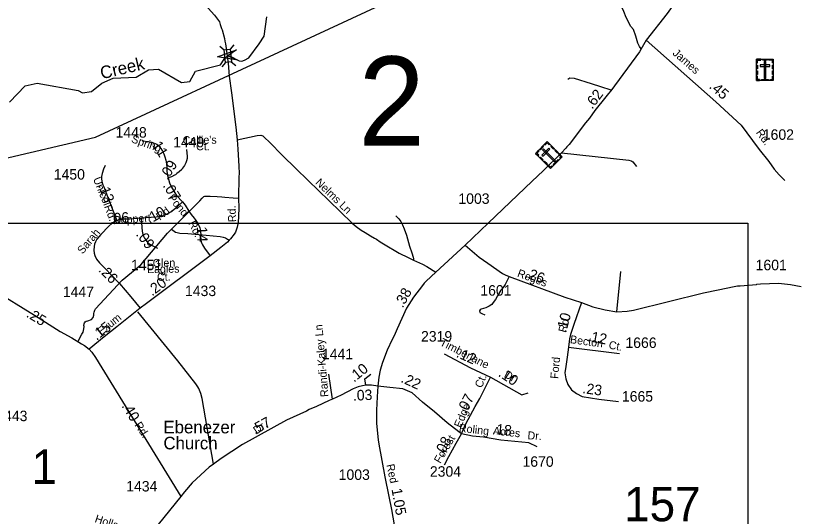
# Model space of a CAD drawing. Extents: x 2220236 to 2384410, y 720751 to 894131.
# Drawn here: x 2309953 to 2319308, y 814659 to 820637 of the extents above; entities that cross this region are included whole.
import ezdxf

# ---------------------------------------------------------------- set-up
doc = ezdxf.new("R2010")
doc.units = 0
doc.layers.add('Default', color=7, linetype='Continuous')

msp = doc.modelspace()

# ---------------------------------------------------------------- linework, layer by layer
at = {"layer": 'Default'}
for p, q in [((2312389.2, 820273.1), (2312442.4, 820229.2)), ((2312556.5, 820289.3), (2312512.7, 820236)), ((2312458.2, 820078.9), (2312414.4, 820025.7)), ((2312526.9, 820085.6), (2312580.2, 820041.7)), ((2317130.7, 817101.6), (2317176, 817580.5)), ((2316550.6, 816679.9), (2317159.9, 816605.3)), ((2313732.9, 816058.3), (2313691.7, 816358.3))]:
    msp.add_line(p, q, dxfattribs=at)
for points in [[(2295924, 816056.1), (2298361.2, 816772.1), (2303102.7, 817354.9), (2310903.7, 819186.1), (2317962.4, 822463)], [(2318332, 821667.1), (2318216.7, 821448.6), (2318102.5, 821232.3), (2318012.8, 821071.8), (2317953, 820977.9), (2317908.1, 820912.7), (2317842.9, 820818.8), (2317728.2, 820663.3), (2317478.6, 820343.2)], [(2311550.3, 821446.6), (2311599.6, 821407.1), (2311652.1, 821363.3), (2311758, 821285.6), (2311937.4, 821089.8), (2312142.8, 820851.6), (2312325.5, 820642.8), (2312384.2, 820564.5), (2312394, 820531.8), (2312410.8, 820481.9), (2312417.1, 820465.9), (2312444.1, 820365.7), (2312451.2, 820330.5), (2312456.8, 820300.9), (2312474.5, 820186.3)], [(2317419.6, 820242), (2317398.7, 820267.5), (2317379.2, 820306.7), (2317356.3, 820391.5), (2317327, 820469.8), (2317297.6, 820505.7), (2317242.2, 820613.4), (2317212.8, 820685.2), (2317186.2, 820747.4), (2317180.6, 820760.2), (2317082.4, 820982.1)], [(2309877.4, 819602.4), (2310066.5, 819797.2), (2310208.6, 819832.5), (2310700.5, 819744.4), (2310750.5, 819713.6), (2310858.6, 819731.1), (2310982.5, 819831.4), (2311115.5, 819892.6), (2311390.5, 819903.8), (2311539.6, 819988.7), (2311655.7, 819996.7), (2311932.5, 819840.7), (2312032.5, 819851.3), (2312097.5, 819975.4), (2312396.7, 820049.6), (2312441.6, 820118.8), (2312459.8, 820140.7), (2312484.1, 820156.5), (2312513.3, 820151.6), (2312620.1, 820098.2), (2312654.1, 820092.1), (2312685.7, 820104.3), (2312736.7, 820134.6), (2312860.6, 820302), (2312917.6, 820393), (2312951.4, 820622.8)], [(2317478.6, 820343.2), (2317399, 820206.7), (2317055.4, 819740.6), (2317029.7, 819708.8), (2316997.9, 819665.9), (2316867, 819504.4), (2316802.2, 819412.6), (2316755.1, 819357.1), (2316560, 819099.1), (2316532.1, 819070.9), (2316520.4, 819054.8), (2316469, 819000.1), (2316251.5, 818786), (2316116.9, 818662.6), (2315592.7, 818161.4), (2315317.4, 817898.3)], [(2317478.6, 820343.2), (2318309.2, 819606.4), (2318613.3, 819330.2), (2318747.2, 819148.3), (2318829.8, 819037.5), (2318943, 818894.4), (2319009.1, 818803.5), (2319065.3, 818737.3), (2319136.4, 818669.5)], [(2312474.5, 820186.3), (2312489.1, 820068.6), (2312502.5, 819914.4), (2312529.2, 819714.5), (2312581.5, 819306.3), (2312595.4, 819154.2), (2312603.8, 819041.6), (2312614.6, 818838.9), (2312619.4, 818750.8), (2312615.8, 818710.9), (2312610.8, 818457.3), (2312615.1, 818339.1), (2312608.5, 818159), (2312603.1, 818152.5), (2312596.3, 818110.9), (2312583.4, 818075.1), (2312576.4, 818052.6), (2312561.3, 818026.6), (2312515.9, 817970.9), (2312501.5, 817955.4), (2312480.7, 817932.9), (2312403.2, 817868.5), (2312275.6, 817769.3)], [(2317060.3, 819747.3), (2316936.5, 819786.7), (2316825.8, 819821.4), (2316622.5, 819885.9), (2316569.6, 819890.9), (2316543.1, 819876)], [(2311462.7, 819141.8), (2311537.6, 819134.8), (2311577.7, 819125.9), (2311617.5, 819111.7), (2311636.1, 819102.4), (2311656.9, 819085.6), (2311670.2, 819071.9), (2311685.5, 819050.8), (2311705, 819019), (2311720, 818986.8), (2311732.9, 818951.8), (2311743.9, 818912.4), (2311752.8, 818867.3), (2311756.3, 818819.9), (2311756.5, 818789.8), (2311761.2, 818745.3), (2311772.6, 818699.8)], [(2312595.4, 819154.2), (2312836.5, 819205), (2312878.3, 819209.3), (2312902.1, 819200.7), (2312923.2, 819183.8), (2312980.9, 819126.1), (2313139.8, 818965.6), (2313297.4, 818812.1), (2313443.7, 818669.9), (2313690.7, 818428.5), (2313967.8, 818161), (2314016.4, 818118.1), (2314075.5, 818077.2), (2314124.7, 818046.3), (2314186.6, 818009.6), (2314235.9, 817980.1), (2314258.4, 817968.8), (2314302, 817937.8), (2314344.2, 817913.9), (2314529.9, 817802.7), (2314636.8, 817749.2), (2314702.3, 817718.9)], [(2311992.9, 819037.9), (2312000.7, 818954.7), (2311998.2, 818932.4), (2311992, 818904), (2311984.4, 818881.2), (2311969.5, 818848.7), (2311945.3, 818817), (2311935.5, 818801.8), (2311904.2, 818772.1), (2311877.8, 818751), (2311861.4, 818738.5), (2311848.2, 818731.9), (2311811.9, 818713.8), (2311772.6, 818699.8)], [(2316469, 819000.1), (2317273.6, 818912.9), (2317301.6, 818903.3), (2317309.8, 818899.2), (2317319.7, 818891.4), (2317364.3, 818837.8)], [(2311019.4, 818846.5), (2310999.2, 818802.3), (2310984.2, 818754.1), (2310977.7, 818716.6), (2310977.1, 818690.3), (2310981.3, 818660.3), (2310986.9, 818639.6), (2310993.5, 818617.8), (2311004.1, 818592.4), (2311047.3, 818475.9), (2311118.2, 818303.5), (2311161.5, 818193.2)], [(2311772.6, 818699.8), (2311789.8, 818640.2), (2311810.8, 818588), (2311850.6, 818521.8), (2311874.1, 818489.8), (2311945, 818413.8)], [(2311814.5, 818088.5), (2312149.2, 818427.9), (2312178.9, 818456.1), (2312200.5, 818477.5), (2312209.9, 818481.3), (2312223.9, 818482.7), (2312273.2, 818481.3), (2312357.6, 818478.5), (2312413.9, 818474.2), (2312450.4, 818470), (2312550.3, 818460.2), (2312610.8, 818457.3)], [(2311451.7, 818222), (2311629.7, 818233.3), (2311681.1, 818239.8), (2311721.2, 818251.9), (2311751.9, 818266.9), (2311803.7, 818296.6), (2311881.6, 818354.8), (2311945, 818413.8)], [(2311945, 818413.8), (2311974.2, 818375.9), (2312019.4, 818303.9), (2312046.8, 818263.6), (2312081.4, 818218.4), (2312093.6, 818203.7), (2312110.9, 818180.9), (2312124.5, 818161.8), (2312135, 818140.7), (2312143.9, 818124), (2312151.5, 818103.2), (2312155.7, 818088), (2312158.3, 818072.8), (2312160.8, 818051.7), (2312161.6, 818024.2), (2312160.8, 817993.4), (2312161.6, 817973.9), (2312163.7, 817955.3), (2312168.4, 817935.8), (2312174.3, 817918.3), (2312182.7, 817899.2), (2312205.5, 817861), (2312275.6, 817769.3)], [(2311161.5, 818193.2), (2311134.9, 818180.5), (2311102.2, 818156.8), (2311062.9, 818124.6), (2310970.8, 818025), (2310923.2, 817967.8), (2310904.3, 817936.5), (2310894.4, 817909.4), (2310889.5, 817880.6), (2310886.2, 817837.8), (2310890.3, 817802.4), (2310898.6, 817775.2), (2310915.7, 817727.9), (2310954.5, 817685.8), (2310986.1, 817652.2), (2311015.1, 817620.5), (2311100.9, 817533.1), (2311193.6, 817437.2), (2311326.6, 817280.3), (2311439.6, 817142.9)], [(2311161.5, 818193.2), (2311226.5, 818210.2), (2311316.4, 818212.5), (2311451.7, 818222)], [(2311451.7, 818222), (2311460.5, 818107), (2311463.1, 818062.8), (2311466.6, 818043), (2311471.2, 818024.8), (2311479.5, 818003.1), (2311489.7, 817981.6), (2311501.2, 817962.5), (2311517.7, 817941.7), (2311539.5, 817920.6), (2311566.5, 817900.8), (2311645.5, 817860.6)], [(2314491.2, 818245.5), (2314526.4, 818213.1), (2314550.3, 818179.3), (2314568.6, 818141.3), (2314591.1, 818093.4), (2314617.8, 818016), (2314655.8, 817886.5), (2314681.1, 817803.4), (2314696.6, 817754.1), (2314700.8, 817734.4), (2314702.3, 817718.9)], [(2299633.7, 818158.8), (2318694.1, 818158.8), (2318694.1, 801601.3), (2299633.7, 801601.3), (2299633.7, 818158.8)], [(2310699.5, 816748.9), (2310742.8, 816833.6), (2310758.6, 816859.6), (2310768.1, 816899.8), (2310771.9, 816925.8), (2310767.7, 816939.6), (2310769.6, 816957.7), (2310773.6, 816967.9), (2310783.4, 816981.9), (2310793.1, 816987.9), (2310815.1, 816994.2), (2310859, 817010.8), (2310878.7, 817032.8), (2310886.4, 817060.9), (2310886.2, 817080.9), (2310889.9, 817097.1), (2310897.8, 817119), (2310905.6, 817135.1), (2311225.8, 817480.5), (2311445.2, 817662.6), (2311765.3, 818042), (2311814.5, 818088.5)], [(2311814.5, 818088.5), (2311845.5, 818064.6), (2311860.9, 818053.3), (2311880.6, 818046.3), (2311913, 818042), (2312007.3, 818035), (2312226.7, 818015.3), (2312394.2, 817999.8), (2312430.8, 817994.2), (2312456.1, 817982.9), (2312482.8, 817967.4), (2312501.5, 817955.4)], [(2315317.4, 817898.3), (2314968, 817575.5), (2314854.3, 817465.5), (2314830.4, 817443.3), (2314810.8, 817415.1), (2314700.2, 817277.8), (2314619.2, 817143.8), (2314506.6, 816898.1), (2314469.3, 816815.5), (2314445.9, 816771.4), (2314387.3, 816644.7), (2314331.4, 816495.9), (2314304.1, 816404.5), (2314288.7, 816320.3), (2314274.4, 816214.7)], [(2315317.4, 817898.3), (2315486.1, 817753.3), (2315590.3, 817682.1), (2315764.8, 817559.3), (2315794.9, 817541.5), (2315843.1, 817522.1), (2316507.5, 817277.3), (2316709.2, 817212.4)], [(2312275.6, 817769.3), (2311513.1, 817199.4), (2311439.6, 817142.9)], [(2314702.3, 817718.9), (2314809.3, 817671.4), (2314862.2, 817643.3), (2314968, 817575.5)], [(2315843.1, 817522.1), (2315829.5, 817489.9), (2315795.2, 817429.1), (2315772.1, 817392.7), (2315742.3, 817358), (2315704.3, 817293.5), (2315681.2, 817248.8), (2315654.7, 817212.4), (2315634.9, 817189.3), (2315606.8, 817167.8), (2315563.8, 817149.6), (2315510.9, 817133.1), (2315496, 817126.4), (2315487.8, 817111.6), (2315494.4, 817093.4), (2315517.5, 817081.8), (2315552.2, 817065.2)], [(2316709.2, 817212.4), (2316842.3, 817160.3), (2316989.4, 817125.6), (2317130.7, 817101.6), (2317251.4, 817109.9), (2317329.9, 817119), (2318162.2, 817329.1), (2318337.7, 817365.1), (2318530.5, 817402.1), (2318569.2, 817409.6), (2318601.2, 817409.9), (2318794.9, 817428), (2318798.8, 817430), (2318844.7, 817434.4), (2319059.6, 817442.3), (2319202.7, 817426.4), (2319331, 817401.7)], [(2309685.8, 817362), (2310176.9, 817060), (2310482.6, 816867.3), (2310621.6, 816791.1), (2310739.6, 816720.2), (2310772.9, 816698.5), (2310829.7, 816654.3)], [(2316709.2, 817212.4), (2316615, 816951.1), (2316575.3, 816828.7), (2316562.1, 816777.5), (2316550.6, 816679.9)], [(2311439.6, 817142.9), (2311160.9, 816922.7), (2311007.6, 816804), (2310829.7, 816654.3)], [(2312312.9, 815281.2), (2312180.6, 816067.2), (2312163.8, 816125.2), (2312139.4, 816184.8), (2312129.1, 816204.8), (2312102.7, 816240.5), (2311889.8, 816515.9), (2311409, 817100)], [(2310829.7, 816654.3), (2310862.3, 816618.7), (2310905.3, 816554.7), (2310980.8, 816431.7), (2311923.1, 814895.1)], [(2315065.9, 816600.1), (2315380.5, 816433.6), (2315620.9, 816321.8)], [(2316550.6, 816679.9), (2316535.7, 816560.8), (2316519.2, 816450), (2316509.2, 816370.6), (2316519.1, 816301.1), (2316543.9, 816233.3), (2316586.9, 816170.5), (2316646.4, 816125.8), (2316715.8, 816091.1), (2316915.8, 816059.7), (2317150.5, 816029.9)], [(2314134.5, 816223.6), (2314120.9, 816299.5), (2314192.7, 816355)], [(2315275.4, 815643.5), (2315314.6, 815738.3), (2315354.5, 815817.2), (2315437.6, 815970.7), (2315492.2, 816064.3), (2315539, 816152.7), (2315620.9, 816321.8)], [(2315620.9, 816321.8), (2315994, 816108.5), (2316072, 816131.9)], [(2314134.5, 816223.6), (2314094.2, 816218.3), (2314040.9, 816205.2), (2313982.4, 816182.7), (2313837.3, 816105.1), (2313732.9, 816058.3), (2313695.1, 816040.5), (2313545, 815970.1), (2313457.4, 815933.1), (2313423.6, 815914.7), (2313184.9, 815806.4), (2312660.2, 815516.6), (2312406.2, 815348), (2312312.9, 815281.2), (2312263.4, 815244.5), (2312061.4, 815060.4), (2311966.6, 814951.5), (2311923.1, 814895.1)], [(2314274.4, 816214.7), (2314199.8, 816224.2), (2314139.3, 816224.2), (2314134.5, 816223.6)], [(2314274.4, 816214.7), (2314267.3, 816084.2), (2314261.4, 815925.3), (2314261.4, 815767.6), (2314279.2, 815574.2), (2314289.6, 815522.2), (2314359.5, 815129.5), (2314407.1, 814894.4), (2314439.8, 814739.7), (2314508.2, 814350), (2314618.6, 813904.5), (2314646, 813803.9)], [(2315275.4, 815643.5), (2315242.7, 815668.9), (2315102.3, 815775.6), (2314951.5, 815905.6), (2314808.5, 816022.7), (2314686.8, 816133.1), (2314572.7, 816182.1), (2314420.3, 816199.3), (2314274.4, 816214.7)], [(2315072.5, 815273.3), (2315121.9, 815372.2), (2315210.1, 815532.4), (2315275.4, 815643.5)], [(2316176.8, 815489.9), (2316077.2, 815536.3), (2315742.5, 815568.4), (2315536.4, 815603.9), (2315406.5, 815616.9), (2315275.4, 815643.5)], [(2311923.1, 814895.1), (2311653, 814562.4), (2311592, 814469.7), (2311542.9, 814377.2), (2311470.6, 814222.4), (2311414.3, 814083.9), (2311340.1, 813911.2), (2311281.6, 813760.8), (2311274, 813730.6), (2311238.8, 813668.2), (2311150.1, 813547.3), (2310989.7, 813397.7), (2310936.3, 813355.1), (2310839, 813288.1), (2310795.2, 813267.7), (2310743.5, 813249.4)]]:
    msp.add_lwpolyline(points, dxfattribs=at)
for points in [[(2312603.6, 820105.4), (2312362.8, 820144), (2312590.6, 820230.9), (2312484.1, 820156.5)], [(2312512.7, 820236), (2312527.2, 820085.6), (2312457, 820078.8), (2312442.4, 820229.2)], [(2318797.8, 820118.1), (2318996.9, 820118.1), (2318996.9, 819863.5), (2318797.8, 819863.5)], [(2318797.8, 820074.8), (2318809.2, 820074.8), (2318809.2, 820107), (2318849.7, 820107), (2318849.7, 820118.1), (2318797.8, 820118.1)], [(2318871.9, 820118.1), (2318923.7, 820118.1), (2318923.7, 820106.7), (2318871.9, 820106.7)], [(2318906.8, 820088.8), (2318888.2, 820088.8), (2318888.2, 819886), (2318906.8, 819886)], [(2318997, 820074.8), (2318985.6, 820074.8), (2318985.6, 820107), (2318945.1, 820107), (2318945.1, 820118.1), (2318997, 820118.1)], [(2318797.8, 820000.7), (2318797.8, 820044), (2318809.2, 820044), (2318809.2, 820000.7)], [(2318797.8, 819933.4), (2318797.8, 819976.8), (2318809.2, 819976.8), (2318809.2, 819933.4)], [(2318838.6, 820050.1), (2318838.6, 820031.4), (2318956.4, 820031.4), (2318956.4, 820050.1)], [(2318985.5, 819935.8), (2318985.5, 819979.1), (2318996.9, 819979.1), (2318996.9, 819935.8)], [(2318985.6, 820001.7), (2318985.6, 820045), (2318996.9, 820045), (2318996.9, 820001.7)], [(2318830.9, 819863.6), (2318830.9, 819875), (2318808.9, 819875), (2318808.9, 819915.5), (2318797.8, 819915.5), (2318797.8, 819863.6)], [(2318855.3, 819875), (2318940.1, 819875), (2318940.1, 819863.6), (2318855.3, 819863.6)], [(2318963.8, 819863.5), (2318963.8, 819875), (2318985.8, 819875), (2318985.8, 819915.4), (2318996.9, 819915.4), (2318996.9, 819863.5)], [(2316157.5, 818992.5), (2316298.3, 819133.3), (2316478.4, 818953.3), (2316337.6, 818812.5)], [(2316329, 819102.7), (2316321, 819094.7), (2316298.2, 819117.5), (2316269.6, 819088.8), (2316261.7, 819096.6), (2316298.4, 819133.3)], [(2316188.2, 818961.9), (2316196.2, 818969.9), (2316173.4, 818992.7), (2316202.1, 819021.4), (2316194.2, 819029.2), (2316157.5, 818992.5)], [(2316209.9, 819044.9), (2316246.6, 819081.6), (2316254.6, 819073.5), (2316218, 819036.8)], [(2316234.5, 818973.3), (2316247.7, 818960.1), (2316331, 819043.3), (2316317.8, 819056.6)], [(2316255.3, 819048.9), (2316242.1, 819035.7), (2316385.6, 818892.3), (2316398.8, 818905.6)], [(2316372.6, 819043), (2316342, 819073.6), (2316350, 819081.7), (2316380.7, 819051)], [(2316419.2, 818996.4), (2316388.6, 819027), (2316396.6, 819035), (2316427.3, 819004.4)], [(2316240.6, 818909.5), (2316210, 818940.1), (2316218, 818948.1), (2316248.7, 818917.5)], [(2316455, 818929.9), (2316446.8, 818938), (2316462.4, 818953.6), (2316433.8, 818982.1), (2316441.7, 818990), (2316478.4, 818953.3)], [(2316288.1, 818861.9), (2316257.5, 818892.6), (2316265.6, 818900.6), (2316296.2, 818870)], [(2316361, 818835.9), (2316352.9, 818844.1), (2316337.3, 818828.5), (2316308.7, 818857.1), (2316300.9, 818849.2), (2316337.6, 818812.5)], [(2316370.1, 818861.3), (2316430.1, 818921.3), (2316438.2, 818913.2), (2316378.2, 818853.2)]]:
    msp.add_lwpolyline(points, close=True, dxfattribs=at)

# ---------------------------------------------------------------- texts
for s, height, p in [('2', 1066.3, (2314044.3, 819083.4)), ('1448', 125, (2311145.4, 819180.9)), ('1602', 125, (2318871.7, 819154.7)), ('1449', 125, (2311832.4, 819064.7)), ('1450', 125, (2310407.3, 818679.8)), ('1003', 125, (2315237.7, 818390.1)), ('1451', 125, (2311329.7, 817597.4)), ('1601', 125, (2318786, 817597.4)), ('1447', 125, (2310515.4, 817276.8)), ('1433', 125, (2311973.9, 817288.9)), ('1601', 125, (2315499.5, 817294.4)), ('2319', 125, (2314791.6, 816745.7)), ('1666', 125, (2317231.5, 816669.8)), ('1441', 125, (2313608.9, 816534.4)), ('1665', 125, (2317189.7, 816029.1)), ('1443', 125, (2309721.2, 815795.5)), ('Ebenezer', 150, (2311716.5, 815649.9)), ('Church', 150, (2311716.5, 815458.9)), ('1', 410.1, (2310141.4, 815047.1)), ('1670', 125, (2316003, 815250.9)), ('1003', 125, (2313808.7, 815094.3)), ('2304', 125, (2314897.2, 815132.4)), ('1434', 125, (2311272.1, 814956)), ('157', 410.1, (2317215.1, 814600.7))]:
    msp.add_text(s, height=height, dxfattribs=at).set_placement(p)
for s, height, rotation, p in [('James', 95, 318.77655, (2317787, 820178.5)), ('Creek', 150, 13.25489, (2310980.9, 819877)), ('.45', 125, 318.79097, (2318222.7, 819780.2)), ('.62', 125, 53.09872, (2316834.6, 819512.7)), ('Rd.', 95, 305.89417, (2318785.5, 819240.5)), ('Spring', 95, 340.41286, (2311325.7, 819127.6)), ('.11', 125, 301.40979, (2311553.3, 819132.7)), ("Callie's ", 95, 0.91183, (2311947.1, 819102)), ('Ct.', 95, 0.91183, (2312107, 819028.7)), ('.09', 125, 57.94558, (2311766.2, 818664.3)), ('Unicoi', 95, 292.24643, (2310873.9, 818687.3)), ('Nelms Ln', 95, 315.92036, (2313524, 818635.9)), ('.13', 125, 291.01777, (2310936.2, 818608.8)), ('.07', 125, 301.77916, (2311704.7, 818607)), ('Pond', 95, 309.78151, (2311763.9, 818458)), ('Rd.', 95, 291.01776, (2311005.7, 818358.6)), ('.06', 125, 4.51702, (2311080.5, 818150.7)), ('.10', 125, 29.76336, (2311551.3, 818145.1)), ('Rd.', 95, 36.76963, (2311673.1, 818188.3)), ('Rd.', 95, 92.66744, (2312585.5, 818173.7)), ('Ruppert', 95, 4.05406, (2311117.4, 818146.4)), ('Rd.', 95, 296.54816, (2312010.5, 818158.7)), ('.14', 125, 271.87578, (2312113.5, 818163.7)), ('Sarah', 95, 50.24275, (2310751.4, 817783.1)), ('.09', 125, 306.84873, (2311382.4, 818023.1)), ('Glen', 95, 0.91183, (2311589.9, 817636.6)), ('.26', 125, 314.15635, (2310934.3, 817593)), ('Eagles', 95, 0.91183, (2311520.5, 817562.8)), ('Ct.', 95, 0.91183, (2311640.5, 817470.7)), ('Reges', 95, 339.77354, (2315932.6, 817524.1)), ('.26', 125, 339.77354, (2316022.5, 817516.1)), ('.20', 125, 36.76404, (2311580.4, 817283.3)), ('.38', 125, 60.65383, (2314572.7, 817139.5)), ('.25', 125, 328.66209, (2310070, 817046.8)), ('.10', 125, 74.70558, (2316522.6, 816845.3)), ('.15', 125, 36.76404, (2310917.7, 816754.6)), ('Exum', 95, 38.65868, (2310970.5, 816812.7)), ('Rd.', 95, 74.70558, (2316519.6, 816846.5)), ('Randi-Kaley Ln', 95, 94.89679, (2313687.9, 816087.9)), ('Timberlane', 95, 332.92742, (2315008, 816707)), ('Becton', 95, 352.12492, (2316565.7, 816728)), ('.12', 125, 349.25966, (2316770, 816753.4)), ('Ct.', 95, 349.25966, (2317026.4, 816663.5)), ('.12', 125, 336.02591, (2315203.2, 816565.1)), ('Ford', 95, 85.27986, (2316429.3, 816297.7)), ('.10', 125, 38.81705, (2313990.8, 816254.1)), ('.22', 125, 335.31129, (2314542, 816265.9)), ('Ct.', 95, 67.79343, (2315516.4, 816184.4)), ('.10', 125, 326.28869, (2315704.9, 816339.6)), ('Dr.', 95, 331.32715, (2315774.6, 816325.4)), ('.23', 125, 352.52611, (2316714, 816130.1)), ('.03', 125, 2.79375, (2313981.2, 816038.9)), ('.07', 125, 62.25413, (2315321.8, 815872.3)), ('.40', 125, 301.51986, (2311212.9, 815977.4)), ('Edge', 95, 66.98957, (2315268, 815708.4)), ('.57', 125, 28.91248, (2312809.1, 815632.2)), ('Rd.', 95, 303.62578, (2311366.9, 815748.4)), ('Dr.', 95, 35.53858, (2312830.2, 815635.5)), ('Roling', 95, 353.73562, (2315240.7, 815668.9)), ('.18', 125, 353.73562, (2315636.8, 815645.2)), ('Acres', 95, 353.73562, (2315647.8, 815637.1)), ('Dr.', 95, 356.11414, (2316060.7, 815580.1)), ('Forest', 95, 59.51549, (2315021.1, 815283.1)), ('.08', 125, 62.38208, (2315053.5, 815364.1)), ('Red', 95, 282.03779, (2314377.8, 815273.7)), ('1.05', 125, 280.20258, (2314438.3, 814983.5)), ('Holland Ln', 95, 341.55684, (2310889.5, 814591.8))]:
    msp.add_text(s, height=height, rotation=rotation, dxfattribs=at).set_placement(p)

doc.saveas('drawing.dxf')
